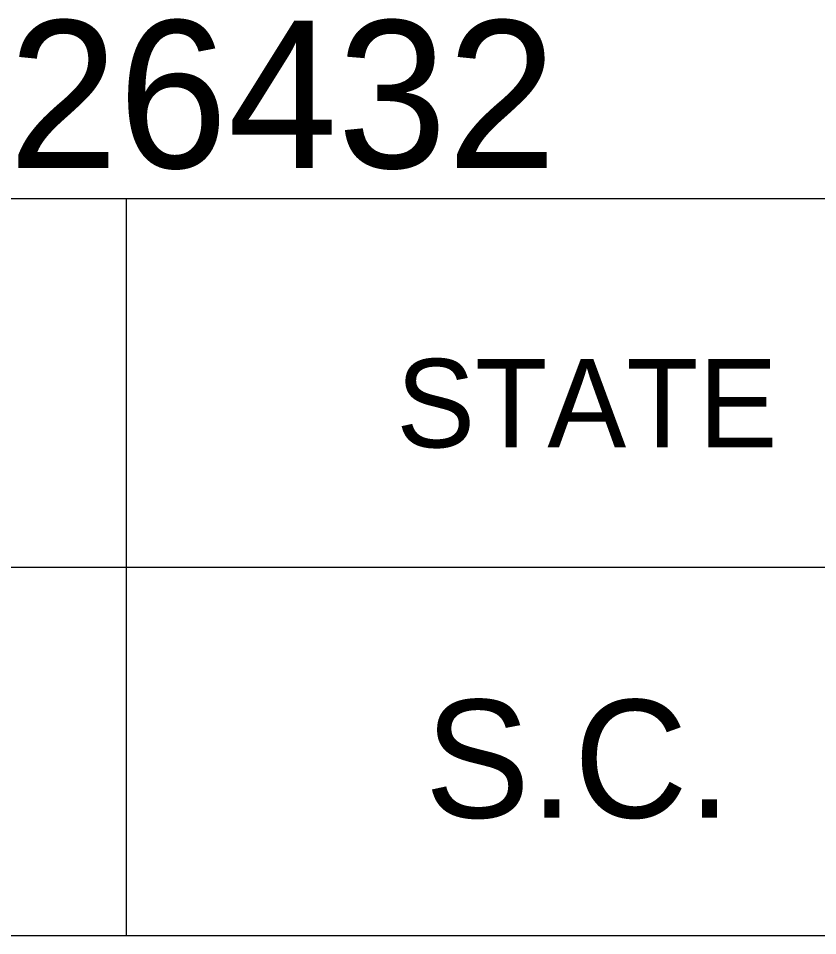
# Model space of a CAD drawing. Extents: x 1000 to 1162, y 999 to 8520.
# Drawn here: x 1135.766 to 1138.477, y 7885.046 to 7888.157 of the extents above; entities that cross this region are included whole.
import ezdxf

# ---------------------------------------------------------------- set-up
doc = ezdxf.new("R2010")
doc.units = 0
doc.layers.add('Level 20', color=7, linetype='Continuous')
doc.layers.add('Level 3', color=7, linetype='Continuous')

msp = doc.modelspace()

# ---------------------------------------------------------------- linework, layer by layer
at = {"layer": 'Level 3'}
for p, q in [((1133.055, 7887.5458), (1161.555, 7887.5458)), ((1133.055, 7887.5458), (1161.555, 7887.5458)), ((1133.055, 7887.5458), (1161.555, 7887.5458)), ((1133.055, 7887.5458), (1161.555, 7887.5458)), ((1133.055, 7887.5458), (1161.555, 7887.5458)), ((1133.055, 7887.5458), (1161.555, 7887.5458)), ((1133.055, 7887.5458), (1161.555, 7887.5458)), ((1133.055, 7887.5458), (1161.555, 7887.5458)), ((1133.055, 7887.5458), (1161.555, 7887.5458)), ((1133.055, 7887.5458), (1161.555, 7887.5458)), ((1133.055, 7887.5458), (1161.555, 7887.5458)), ((1133.055, 7887.5458), (1161.555, 7887.5458)), ((1133.055, 7887.5458), (1161.555, 7887.5458)), ((1133.055, 7887.5458), (1161.555, 7887.5458)), ((1133.055, 7887.5458), (1161.555, 7887.5458)), ((1133.055, 7887.5458), (1161.555, 7887.5458)), ((1133.055, 7887.5458), (1161.555, 7887.5458)), ((1133.055, 7887.5458), (1161.555, 7887.5458)), ((1133.055, 7887.5458), (1161.555, 7887.5458)), ((1133.055, 7887.5458), (1161.555, 7887.5458)), ((1133.055, 7887.5458), (1161.555, 7887.5458)), ((1133.055, 7887.5458), (1161.555, 7887.5458)), ((1133.055, 7887.5458), (1161.555, 7887.5458)), ((1133.055, 7887.5458), (1161.555, 7887.5458)), ((1133.055, 7887.5458), (1161.555, 7887.5458)), ((1133.055, 7887.5458), (1161.555, 7887.5458)), ((1133.055, 7887.5458), (1161.555, 7887.5458)), ((1133.055, 7887.5458), (1161.555, 7887.5458)), ((1133.055, 7887.5458), (1161.555, 7887.5458)), ((1133.055, 7887.5458), (1161.555, 7887.5458)), ((1133.055, 7887.5458), (1161.555, 7887.5458)), ((1133.055, 7887.5458), (1161.555, 7887.5458)), ((1133.055, 7887.5458), (1161.555, 7887.5458)), ((1133.055, 7887.5458), (1161.555, 7887.5458)), ((1133.055, 7887.5458), (1161.555, 7887.5458)), ((1133.055, 7887.5458), (1161.555, 7887.5458)), ((1133.055, 7887.5458), (1161.555, 7887.5458)), ((1133.055, 7887.5458), (1161.555, 7887.5458)), ((1133.055, 7887.5458), (1161.555, 7887.5458)), ((1133.055, 7887.5458), (1161.555, 7887.5458)), ((1133.055, 7887.5458), (1161.555, 7887.5458)), ((1133.055, 7887.5458), (1161.555, 7887.5458)), ((1133.055, 7887.5458), (1161.555, 7887.5458)), ((1133.055, 7887.5458), (1161.555, 7887.5458)), ((1133.055, 7887.5458), (1161.555, 7887.5458)), ((1133.055, 7887.5458), (1161.555, 7887.5458)), ((1133.055, 7887.5458), (1161.555, 7887.5458)), ((1133.055, 7887.5458), (1161.555, 7887.5458)), ((1133.055, 7887.5458), (1161.555, 7887.5458)), ((1133.055, 7887.5458), (1161.555, 7887.5458)), ((1133.055, 7887.5458), (1161.555, 7887.5458)), ((1133.055, 7887.5458), (1161.555, 7887.5458)), ((1133.055, 7887.5458), (1161.555, 7887.5458)), ((1133.055, 7887.5458), (1161.555, 7887.5458)), ((1133.055, 7887.5458), (1161.555, 7887.5458)), ((1133.055, 7887.5458), (1161.555, 7887.5458)), ((1133.055, 7887.5458), (1161.555, 7887.5458)), ((1133.055, 7887.5458), (1161.555, 7887.5458)), ((1136.1323, 7887.5458), (1136.1323, 7885.0458)), ((1136.1323, 7887.5458), (1136.1323, 7885.0458)), ((1136.1323, 7887.5458), (1136.1323, 7885.0458)), ((1136.1323, 7887.5458), (1136.1323, 7885.0458)), ((1136.1323, 7887.5458), (1136.1323, 7885.0458)), ((1136.1323, 7887.5458), (1136.1323, 7885.0458)), ((1136.1323, 7887.5458), (1136.1323, 7885.0458)), ((1136.1323, 7887.5458), (1136.1323, 7885.0458)), ((1136.1323, 7887.5458), (1136.1323, 7885.0458)), ((1136.1323, 7887.5458), (1136.1323, 7885.0458)), ((1136.1323, 7887.5458), (1136.1323, 7885.0458)), ((1136.1323, 7887.5458), (1136.1323, 7885.0458)), ((1136.1323, 7887.5458), (1136.1323, 7885.0458)), ((1136.1323, 7887.5458), (1136.1323, 7885.0458)), ((1136.1323, 7887.5458), (1136.1323, 7885.0458)), ((1136.1323, 7887.5458), (1136.1323, 7885.0458)), ((1136.1323, 7887.5458), (1136.1323, 7885.0458)), ((1136.1323, 7887.5458), (1136.1323, 7885.0458)), ((1136.1323, 7887.5458), (1136.1323, 7885.0458)), ((1136.1323, 7887.5458), (1136.1323, 7885.0458)), ((1136.1323, 7887.5458), (1136.1323, 7885.0458)), ((1136.1323, 7887.5458), (1136.1323, 7885.0458)), ((1136.1323, 7887.5458), (1136.1323, 7885.0458)), ((1136.1323, 7887.5458), (1136.1323, 7885.0458)), ((1136.1323, 7887.5458), (1136.1323, 7885.0458)), ((1136.1323, 7887.5458), (1136.1323, 7885.0458)), ((1136.1323, 7887.5458), (1136.1323, 7885.0458)), ((1136.1323, 7887.5458), (1136.1323, 7885.0458)), ((1136.1323, 7887.5458), (1136.1323, 7885.0458)), ((1136.1323, 7887.5458), (1136.1323, 7885.0458)), ((1136.1323, 7887.5458), (1136.1323, 7885.0458)), ((1136.1323, 7887.5458), (1136.1323, 7885.0458)), ((1136.1323, 7887.5458), (1136.1323, 7885.0458)), ((1136.1323, 7887.5458), (1136.1323, 7885.0458)), ((1136.1323, 7887.5458), (1136.1323, 7885.0458)), ((1136.1323, 7887.5458), (1136.1323, 7885.0458)), ((1136.1323, 7887.5458), (1136.1323, 7885.0458)), ((1136.1323, 7887.5458), (1136.1323, 7885.0458)), ((1136.1323, 7887.5458), (1136.1323, 7885.0458)), ((1136.1323, 7887.5458), (1136.1323, 7885.0458)), ((1136.1323, 7887.5458), (1136.1323, 7885.0458)), ((1136.1323, 7887.5458), (1136.1323, 7885.0458)), ((1136.1323, 7887.5458), (1136.1323, 7885.0458)), ((1136.1323, 7887.5458), (1136.1323, 7885.0458)), ((1136.1323, 7887.5458), (1136.1323, 7885.0458)), ((1136.1323, 7887.5458), (1136.1323, 7885.0458)), ((1136.1323, 7887.5458), (1136.1323, 7885.0458)), ((1136.1323, 7887.5458), (1136.1323, 7885.0458)), ((1136.1323, 7887.5458), (1136.1323, 7885.0458)), ((1136.1323, 7887.5458), (1136.1323, 7885.0458)), ((1136.1323, 7887.5458), (1136.1323, 7885.0458)), ((1136.1323, 7887.5458), (1136.1323, 7885.0458)), ((1136.1323, 7887.5458), (1136.1323, 7885.0458)), ((1136.1323, 7887.5458), (1136.1323, 7885.0458)), ((1136.1323, 7887.5458), (1136.1323, 7885.0458)), ((1136.1323, 7887.5458), (1136.1323, 7885.0458)), ((1136.1323, 7887.5458), (1136.1323, 7885.0458)), ((1136.1323, 7887.5458), (1136.1323, 7885.0458)), ((1133.055, 7886.2958), (1161.555, 7886.2958)), ((1133.055, 7886.2958), (1161.555, 7886.2958)), ((1133.055, 7886.2958), (1161.555, 7886.2958)), ((1133.055, 7886.2958), (1161.555, 7886.2958)), ((1133.055, 7886.2958), (1161.555, 7886.2958)), ((1133.055, 7886.2958), (1161.555, 7886.2958)), ((1133.055, 7886.2958), (1161.555, 7886.2958)), ((1133.055, 7886.2958), (1161.555, 7886.2958)), ((1133.055, 7886.2958), (1161.555, 7886.2958)), ((1133.055, 7886.2958), (1161.555, 7886.2958)), ((1133.055, 7886.2958), (1161.555, 7886.2958)), ((1133.055, 7886.2958), (1161.555, 7886.2958)), ((1133.055, 7886.2958), (1161.555, 7886.2958)), ((1133.055, 7886.2958), (1161.555, 7886.2958)), ((1133.055, 7886.2958), (1161.555, 7886.2958)), ((1133.055, 7886.2958), (1161.555, 7886.2958)), ((1133.055, 7886.2958), (1161.555, 7886.2958)), ((1133.055, 7886.2958), (1161.555, 7886.2958)), ((1133.055, 7886.2958), (1161.555, 7886.2958)), ((1133.055, 7886.2958), (1161.555, 7886.2958)), ((1133.055, 7886.2958), (1161.555, 7886.2958)), ((1133.055, 7886.2958), (1161.555, 7886.2958)), ((1133.055, 7886.2958), (1161.555, 7886.2958)), ((1133.055, 7886.2958), (1161.555, 7886.2958)), ((1133.055, 7886.2958), (1161.555, 7886.2958)), ((1133.055, 7886.2958), (1161.555, 7886.2958)), ((1133.055, 7886.2958), (1161.555, 7886.2958)), ((1133.055, 7886.2958), (1161.555, 7886.2958)), ((1133.055, 7886.2958), (1161.555, 7886.2958)), ((1133.055, 7886.2958), (1161.555, 7886.2958)), ((1133.055, 7886.2958), (1161.555, 7886.2958)), ((1133.055, 7886.2958), (1161.555, 7886.2958)), ((1133.055, 7886.2958), (1161.555, 7886.2958)), ((1133.055, 7886.2958), (1161.555, 7886.2958)), ((1133.055, 7886.2958), (1161.555, 7886.2958)), ((1133.055, 7886.2958), (1161.555, 7886.2958)), ((1133.055, 7886.2958), (1161.555, 7886.2958)), ((1133.055, 7886.2958), (1161.555, 7886.2958)), ((1133.055, 7886.2958), (1161.555, 7886.2958)), ((1133.055, 7886.2958), (1161.555, 7886.2958)), ((1133.055, 7886.2958), (1161.555, 7886.2958)), ((1133.055, 7886.2958), (1161.555, 7886.2958)), ((1133.055, 7886.2958), (1161.555, 7886.2958)), ((1133.055, 7886.2958), (1161.555, 7886.2958)), ((1133.055, 7886.2958), (1161.555, 7886.2958)), ((1133.055, 7886.2958), (1161.555, 7886.2958)), ((1133.055, 7886.2958), (1161.555, 7886.2958)), ((1133.055, 7886.2958), (1161.555, 7886.2958)), ((1133.055, 7886.2958), (1161.555, 7886.2958)), ((1133.055, 7886.2958), (1161.555, 7886.2958)), ((1133.055, 7886.2958), (1161.555, 7886.2958)), ((1133.055, 7886.2958), (1161.555, 7886.2958)), ((1133.055, 7886.2958), (1161.555, 7886.2958)), ((1133.055, 7886.2958), (1161.555, 7886.2958)), ((1133.055, 7886.2958), (1161.555, 7886.2958)), ((1133.055, 7886.2958), (1161.555, 7886.2958)), ((1133.055, 7886.2958), (1161.555, 7886.2958)), ((1133.055, 7886.2958), (1161.555, 7886.2958)), ((1133.055, 7885.0458), (1161.555, 7885.0458)), ((1133.055, 7885.0458), (1161.555, 7885.0458)), ((1133.055, 7885.0458), (1161.555, 7885.0458)), ((1133.055, 7885.0458), (1161.555, 7885.0458)), ((1133.055, 7885.0458), (1161.555, 7885.0458)), ((1133.055, 7885.0458), (1161.555, 7885.0458)), ((1133.055, 7885.0458), (1161.555, 7885.0458)), ((1133.055, 7885.0458), (1161.555, 7885.0458)), ((1133.055, 7885.0458), (1161.555, 7885.0458)), ((1133.055, 7885.0458), (1161.555, 7885.0458)), ((1133.055, 7885.0458), (1161.555, 7885.0458)), ((1133.055, 7885.0458), (1161.555, 7885.0458)), ((1133.055, 7885.0458), (1161.555, 7885.0458)), ((1133.055, 7885.0458), (1161.555, 7885.0458)), ((1133.055, 7885.0458), (1161.555, 7885.0458)), ((1133.055, 7885.0458), (1161.555, 7885.0458)), ((1133.055, 7885.0458), (1161.555, 7885.0458)), ((1133.055, 7885.0458), (1161.555, 7885.0458)), ((1133.055, 7885.0458), (1161.555, 7885.0458)), ((1133.055, 7885.0458), (1161.555, 7885.0458)), ((1133.055, 7885.0458), (1161.555, 7885.0458)), ((1133.055, 7885.0458), (1161.555, 7885.0458)), ((1133.055, 7885.0458), (1161.555, 7885.0458)), ((1133.055, 7885.0458), (1161.555, 7885.0458)), ((1133.055, 7885.0458), (1161.555, 7885.0458)), ((1133.055, 7885.0458), (1161.555, 7885.0458)), ((1133.055, 7885.0458), (1161.555, 7885.0458)), ((1133.055, 7885.0458), (1161.555, 7885.0458)), ((1133.055, 7885.0458), (1161.555, 7885.0458)), ((1133.055, 7885.0458), (1161.555, 7885.0458)), ((1133.055, 7885.0458), (1161.555, 7885.0458)), ((1133.055, 7885.0458), (1161.555, 7885.0458)), ((1133.055, 7885.0458), (1161.555, 7885.0458)), ((1133.055, 7885.0458), (1161.555, 7885.0458)), ((1133.055, 7885.0458), (1161.555, 7885.0458)), ((1133.055, 7885.0458), (1161.555, 7885.0458)), ((1133.055, 7885.0458), (1161.555, 7885.0458)), ((1133.055, 7885.0458), (1161.555, 7885.0458)), ((1133.055, 7885.0458), (1161.555, 7885.0458)), ((1133.055, 7885.0458), (1161.555, 7885.0458)), ((1133.055, 7885.0458), (1161.555, 7885.0458)), ((1133.055, 7885.0458), (1161.555, 7885.0458)), ((1133.055, 7885.0458), (1161.555, 7885.0458)), ((1133.055, 7885.0458), (1161.555, 7885.0458)), ((1133.055, 7885.0458), (1161.555, 7885.0458)), ((1133.055, 7885.0458), (1161.555, 7885.0458)), ((1133.055, 7885.0458), (1161.555, 7885.0458)), ((1133.055, 7885.0458), (1161.555, 7885.0458)), ((1133.055, 7885.0458), (1161.555, 7885.0458)), ((1133.055, 7885.0458), (1161.555, 7885.0458)), ((1133.055, 7885.0458), (1161.555, 7885.0458)), ((1133.055, 7885.0458), (1161.555, 7885.0458)), ((1133.055, 7885.0458), (1161.555, 7885.0458)), ((1133.055, 7885.0458), (1161.555, 7885.0458)), ((1133.055, 7885.0458), (1161.555, 7885.0458)), ((1133.055, 7885.0458), (1161.555, 7885.0458)), ((1133.055, 7885.0458), (1161.555, 7885.0458)), ((1133.055, 7885.0458), (1161.555, 7885.0458))]:
    msp.add_line(p, q, dxfattribs=at)

# ---------------------------------------------------------------- texts
at = {"layer": 'Level 20'}
msp.add_text('PIN NO. 26432', height=0.5, dxfattribs=at).set_placement((1133.0578, 7887.65))
at = {"layer": 'Level 3'}
for s, height, p in [('STATE', 0.3, (1137.0478, 7886.7021)), ('STATE', 0.3, (1137.0478, 7886.7021)), ('STATE', 0.3, (1137.0478, 7886.7021)), ('STATE', 0.3, (1137.0478, 7886.7021)), ('STATE', 0.3, (1137.0478, 7886.7021)), ('STATE', 0.3, (1137.0478, 7886.7021)), ('STATE', 0.3, (1137.0478, 7886.7021)), ('STATE', 0.3, (1137.0478, 7886.7021)), ('STATE', 0.3, (1137.0478, 7886.7021)), ('STATE', 0.3, (1137.0478, 7886.7021)), ('STATE', 0.3, (1137.0478, 7886.7021)), ('STATE', 0.3, (1137.0478, 7886.7021)), ('STATE', 0.3, (1137.0478, 7886.7021)), ('STATE', 0.3, (1137.0478, 7886.7021)), ('STATE', 0.3, (1137.0478, 7886.7021)), ('STATE', 0.3, (1137.0478, 7886.7021)), ('STATE', 0.3, (1137.0478, 7886.7021)), ('STATE', 0.3, (1137.0478, 7886.7021)), ('STATE', 0.3, (1137.0478, 7886.7021)), ('STATE', 0.3, (1137.0478, 7886.7021)), ('STATE', 0.3, (1137.0478, 7886.7021)), ('STATE', 0.3, (1137.0478, 7886.7021)), ('STATE', 0.3, (1137.0478, 7886.7021)), ('STATE', 0.3, (1137.0478, 7886.7021)), ('STATE', 0.3, (1137.0478, 7886.7021)), ('STATE', 0.3, (1137.0478, 7886.7021)), ('STATE', 0.3, (1137.0478, 7886.7021)), ('STATE', 0.3, (1137.0478, 7886.7021)), ('STATE', 0.3, (1137.0478, 7886.7021)), ('STATE', 0.3, (1137.0478, 7886.7021)), ('STATE', 0.3, (1137.0478, 7886.7021)), ('STATE', 0.3, (1137.0478, 7886.7021)), ('STATE', 0.3, (1137.0478, 7886.7021)), ('STATE', 0.3, (1137.0478, 7886.7021)), ('STATE', 0.3, (1137.0478, 7886.7021)), ('STATE', 0.3, (1137.0478, 7886.7021)), ('STATE', 0.3, (1137.0478, 7886.7021)), ('STATE', 0.3, (1137.0478, 7886.7021)), ('STATE', 0.3, (1137.0478, 7886.7021)), ('STATE', 0.3, (1137.0478, 7886.7021)), ('STATE', 0.3, (1137.0478, 7886.7021)), ('STATE', 0.3, (1137.0478, 7886.7021)), ('STATE', 0.3, (1137.0478, 7886.7021)), ('STATE', 0.3, (1137.0478, 7886.7021)), ('STATE', 0.3, (1137.0478, 7886.7021)), ('STATE', 0.3, (1137.0478, 7886.7021)), ('STATE', 0.3, (1137.0478, 7886.7021)), ('STATE', 0.3, (1137.0478, 7886.7021)), ('STATE', 0.3, (1137.0478, 7886.7021)), ('STATE', 0.3, (1137.0478, 7886.7021)), ('STATE', 0.3, (1137.0478, 7886.7021)), ('STATE', 0.3, (1137.0478, 7886.7021)), ('STATE', 0.3, (1137.0478, 7886.7021)), ('STATE', 0.3, (1137.0478, 7886.7021)), ('STATE', 0.3, (1137.0478, 7886.7021)), ('STATE', 0.3, (1137.0478, 7886.7021)), ('STATE', 0.3, (1137.0478, 7886.7021)), ('STATE', 0.3, (1137.0478, 7886.7021)), ('S.C.', 0.39999, (1137.1448, 7885.4458)), ('S.C.', 0.39999, (1137.1448, 7885.4458)), ('S.C.', 0.39999, (1137.1448, 7885.4458)), ('S.C.', 0.39999, (1137.1448, 7885.4458)), ('S.C.', 0.39999, (1137.1448, 7885.4458)), ('S.C.', 0.39999, (1137.1448, 7885.4458)), ('S.C.', 0.39999, (1137.1448, 7885.4458)), ('S.C.', 0.39999, (1137.1448, 7885.4458)), ('S.C.', 0.39999, (1137.1448, 7885.4458)), ('S.C.', 0.39999, (1137.1448, 7885.4458)), ('S.C.', 0.39999, (1137.1448, 7885.4458)), ('S.C.', 0.39999, (1137.1448, 7885.4458)), ('S.C.', 0.39999, (1137.1448, 7885.4458)), ('S.C.', 0.39999, (1137.1448, 7885.4458)), ('S.C.', 0.39999, (1137.1448, 7885.4458)), ('S.C.', 0.39999, (1137.1448, 7885.4458)), ('S.C.', 0.39999, (1137.1448, 7885.4458)), ('S.C.', 0.39999, (1137.1448, 7885.4458)), ('S.C.', 0.39999, (1137.1448, 7885.4458)), ('S.C.', 0.39999, (1137.1448, 7885.4458)), ('S.C.', 0.39999, (1137.1448, 7885.4458)), ('S.C.', 0.39999, (1137.1448, 7885.4458)), ('S.C.', 0.39999, (1137.1448, 7885.4458)), ('S.C.', 0.39999, (1137.1448, 7885.4458)), ('S.C.', 0.39999, (1137.1448, 7885.4458)), ('S.C.', 0.39999, (1137.1448, 7885.4458)), ('S.C.', 0.39999, (1137.1448, 7885.4458)), ('S.C.', 0.39999, (1137.1448, 7885.4458)), ('S.C.', 0.39999, (1137.1448, 7885.4458)), ('S.C.', 0.39999, (1137.1448, 7885.4458)), ('S.C.', 0.39999, (1137.1448, 7885.4458)), ('S.C.', 0.39999, (1137.1448, 7885.4458)), ('S.C.', 0.39999, (1137.1448, 7885.4458)), ('S.C.', 0.39999, (1137.1448, 7885.4458)), ('S.C.', 0.39999, (1137.1448, 7885.4458)), ('S.C.', 0.39999, (1137.1448, 7885.4458)), ('S.C.', 0.39999, (1137.1448, 7885.4458)), ('S.C.', 0.39999, (1137.1448, 7885.4458)), ('S.C.', 0.39999, (1137.1448, 7885.4458)), ('S.C.', 0.39999, (1137.1448, 7885.4458)), ('S.C.', 0.39999, (1137.1448, 7885.4458)), ('S.C.', 0.39999, (1137.1448, 7885.4458)), ('S.C.', 0.39999, (1137.1448, 7885.4458)), ('S.C.', 0.39999, (1137.1448, 7885.4458)), ('S.C.', 0.39999, (1137.1448, 7885.4458)), ('S.C.', 0.39999, (1137.1448, 7885.4458)), ('S.C.', 0.39999, (1137.1448, 7885.4458)), ('S.C.', 0.39999, (1137.1448, 7885.4458)), ('S.C.', 0.39999, (1137.1448, 7885.4458)), ('S.C.', 0.39999, (1137.1448, 7885.4458)), ('S.C.', 0.39999, (1137.1448, 7885.4458)), ('S.C.', 0.39999, (1137.1448, 7885.4458)), ('S.C.', 0.39999, (1137.1448, 7885.4458)), ('S.C.', 0.39999, (1137.1448, 7885.4458)), ('S.C.', 0.39999, (1137.1448, 7885.4458)), ('S.C.', 0.39999, (1137.1448, 7885.4458)), ('S.C.', 0.39999, (1137.1448, 7885.4458)), ('S.C.', 0.39999, (1137.1448, 7885.4458))]:
    msp.add_text(s, height=height, dxfattribs=at).set_placement(p)

doc.saveas('drawing.dxf')
